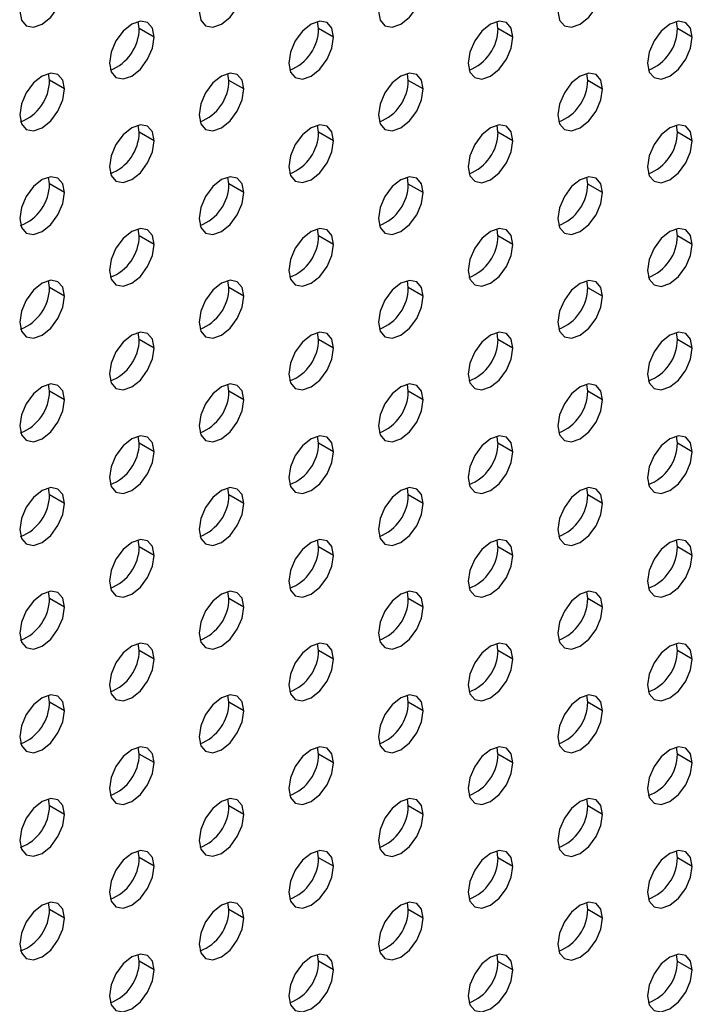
# Model space of a CAD drawing. Header units: millimetres. Extents: x 0 to 1118, y 0 to 864.
# Tile 281 of 304: x 1024.53 to 1029.84, y 664.62 to 672.38. Entities that reach past the tile are written whole.
import ezdxf

# ---------------------------------------------------------------- set-up
doc = ezdxf.new("R2010")
doc.units = ezdxf.units.MM

msp = doc.modelspace()

# ---------------------------------------------------------------- linework, layer by layer
at = {"color": 7, "linetype": 'Continuous', "lineweight": 25}
for p, q in [((1025.4768, 672.3101), (1025.4692, 672.365)), ((1026.891, 672.31), (1026.8834, 672.3649)), ((1028.3052, 672.3099), (1028.2976, 672.3647)), ((1029.7195, 672.3097), (1029.7118, 672.3646)), ((1025.5947, 672.2421), (1025.4768, 672.3101)), ((1027.0089, 672.242), (1026.891, 672.31)), ((1028.4231, 672.2418), (1028.3052, 672.3099)), ((1029.8373, 672.2417), (1029.7195, 672.3097)), ((1024.7697, 671.9019), (1024.7621, 671.9568)), ((1026.1839, 671.9018), (1026.1763, 671.9567)), ((1027.5981, 671.9017), (1027.5905, 671.9565)), ((1029.0124, 671.9015), (1029.0047, 671.9564)), ((1024.8876, 671.8339), (1024.7697, 671.9019)), ((1026.3018, 671.8338), (1026.1839, 671.9018)), ((1027.716, 671.8336), (1027.5981, 671.9017)), ((1029.1302, 671.8335), (1029.0124, 671.9015)), ((1025.4768, 671.4936), (1025.4692, 671.5485)), ((1026.891, 671.4934), (1026.8834, 671.5483)), ((1028.3052, 671.4933), (1028.2976, 671.5482)), ((1029.7195, 671.4932), (1029.7118, 671.5481)), ((1025.5947, 671.4255), (1025.4768, 671.4936)), ((1027.0089, 671.4254), (1026.891, 671.4934)), ((1028.4231, 671.4253), (1028.3052, 671.4933)), ((1029.8373, 671.4251), (1029.7195, 671.4932)), ((1024.7697, 671.0854), (1024.7621, 671.1403)), ((1024.8876, 671.0173), (1024.7697, 671.0854)), ((1026.1839, 671.0852), (1026.1763, 671.1401)), ((1026.3018, 671.0172), (1026.1839, 671.0852)), ((1027.5981, 671.0851), (1027.5905, 671.14)), ((1027.716, 671.0171), (1027.5981, 671.0851)), ((1029.0124, 671.085), (1029.0047, 671.1399)), ((1029.1302, 671.0169), (1029.0124, 671.085)), ((1025.4768, 670.677), (1025.4692, 670.7319)), ((1026.891, 670.6769), (1026.8834, 670.7318)), ((1028.3052, 670.6768), (1028.2976, 670.7317)), ((1029.7195, 670.6766), (1029.7118, 670.7315)), ((1025.5947, 670.609), (1025.4768, 670.677)), ((1027.0089, 670.6089), (1026.891, 670.6769)), ((1028.4231, 670.6087), (1028.3052, 670.6768)), ((1029.8373, 670.6086), (1029.7195, 670.6766)), ((1024.7697, 670.2688), (1024.7621, 670.3237)), ((1026.1839, 670.2687), (1026.1763, 670.3236)), ((1027.5981, 670.2686), (1027.5905, 670.3235)), ((1029.0124, 670.2684), (1029.0047, 670.3233)), ((1024.8876, 670.2008), (1024.7697, 670.2688)), ((1026.3018, 670.2007), (1026.1839, 670.2687)), ((1027.716, 670.2005), (1027.5981, 670.2686)), ((1029.1302, 670.2004), (1029.0124, 670.2684)), ((1025.4768, 669.8605), (1025.4692, 669.9154)), ((1026.891, 669.8604), (1026.8834, 669.9152)), ((1028.3052, 669.8602), (1028.2976, 669.9151)), ((1029.7195, 669.8601), (1029.7118, 669.915)), ((1025.5947, 669.7925), (1025.4768, 669.8605)), ((1027.0089, 669.7923), (1026.891, 669.8604)), ((1028.4231, 669.7922), (1028.3052, 669.8602)), ((1029.8373, 669.7921), (1029.7195, 669.8601)), ((1024.7697, 669.4523), (1024.7621, 669.5072)), ((1024.8876, 669.3843), (1024.7697, 669.4523)), ((1026.1839, 669.4522), (1026.1763, 669.507)), ((1026.3018, 669.3841), (1026.1839, 669.4522)), ((1027.5981, 669.452), (1027.5905, 669.5069)), ((1027.716, 669.384), (1027.5981, 669.452)), ((1029.0124, 669.4519), (1029.0047, 669.5068)), ((1029.1302, 669.3839), (1029.0124, 669.4519)), ((1025.4768, 669.044), (1025.4692, 669.0988)), ((1026.891, 669.0438), (1026.8834, 669.0987)), ((1028.3052, 669.0437), (1028.2976, 669.0986)), ((1029.7195, 669.0436), (1029.7118, 669.0984)), ((1025.5947, 668.9759), (1025.4768, 669.044)), ((1027.0089, 668.9758), (1026.891, 669.0438)), ((1028.4231, 668.9757), (1028.3052, 669.0437)), ((1029.8373, 668.9755), (1029.7195, 669.0436)), ((1024.7697, 668.6358), (1024.7621, 668.6906)), ((1026.1839, 668.6356), (1026.1763, 668.6905)), ((1027.5981, 668.6355), (1027.5905, 668.6904)), ((1029.0124, 668.6354), (1029.0047, 668.6902)), ((1024.8876, 668.5677), (1024.7697, 668.6358)), ((1026.3018, 668.5676), (1026.1839, 668.6356)), ((1027.716, 668.5675), (1027.5981, 668.6355)), ((1029.1302, 668.5673), (1029.0124, 668.6354)), ((1025.4768, 668.2274), (1025.4692, 668.2823)), ((1026.891, 668.2273), (1026.8834, 668.2822)), ((1028.3052, 668.2272), (1028.2976, 668.282)), ((1029.7195, 668.227), (1029.7118, 668.2819)), ((1025.5947, 668.1594), (1025.4768, 668.2274)), ((1027.0089, 668.1593), (1026.891, 668.2273)), ((1028.4231, 668.1591), (1028.3052, 668.2272)), ((1029.8373, 668.159), (1029.7195, 668.227)), ((1024.7697, 667.8192), (1024.7621, 667.8741)), ((1024.8876, 667.7512), (1024.7697, 667.8192)), ((1026.1839, 667.8191), (1026.1763, 667.874)), ((1026.3018, 667.751), (1026.1839, 667.8191)), ((1027.5981, 667.8189), (1027.5905, 667.8738)), ((1027.716, 667.7509), (1027.5981, 667.8189)), ((1029.0124, 667.8188), (1029.0047, 667.8737)), ((1029.1302, 667.7508), (1029.0124, 667.8188)), ((1025.4768, 667.4109), (1025.4692, 667.4658)), ((1026.891, 667.4107), (1026.8834, 667.4656)), ((1028.3052, 667.4106), (1028.2976, 667.4655)), ((1029.7195, 667.4105), (1029.7118, 667.4654)), ((1025.5947, 667.3428), (1025.4768, 667.4109)), ((1027.0089, 667.3427), (1026.891, 667.4107)), ((1028.4231, 667.3426), (1028.3052, 667.4106)), ((1029.8373, 667.3424), (1029.7195, 667.4105)), ((1024.7697, 667.0027), (1024.7621, 667.0576)), ((1026.1839, 667.0025), (1026.1763, 667.0574)), ((1027.5981, 667.0024), (1027.5905, 667.0573)), ((1029.0124, 667.0023), (1029.0047, 667.0572)), ((1024.8876, 666.9346), (1024.7697, 667.0027)), ((1026.3018, 666.9345), (1026.1839, 667.0025)), ((1027.716, 666.9344), (1027.5981, 667.0024)), ((1029.1302, 666.9342), (1029.0124, 667.0023)), ((1025.4768, 666.5943), (1025.4692, 666.6492)), ((1026.891, 666.5942), (1026.8834, 666.6491)), ((1028.3052, 666.5941), (1028.2976, 666.649)), ((1029.7195, 666.5939), (1029.7118, 666.6488)), ((1025.5947, 666.5263), (1025.4768, 666.5943)), ((1027.0089, 666.5262), (1026.891, 666.5942)), ((1028.4231, 666.526), (1028.3052, 666.5941)), ((1029.8373, 666.5259), (1029.7195, 666.5939)), ((1024.7697, 666.1861), (1024.7621, 666.241)), ((1024.8876, 666.1181), (1024.7697, 666.1861)), ((1026.1839, 666.186), (1026.1763, 666.2409)), ((1026.3018, 666.118), (1026.1839, 666.186)), ((1027.5981, 666.1859), (1027.5905, 666.2407)), ((1027.716, 666.1178), (1027.5981, 666.1859)), ((1029.0124, 666.1857), (1029.0047, 666.2406)), ((1029.1302, 666.1177), (1029.0124, 666.1857)), ((1025.4768, 665.7778), (1025.4692, 665.8327)), ((1026.891, 665.7777), (1026.8834, 665.8325)), ((1028.3052, 665.7775), (1028.2976, 665.8324)), ((1029.7195, 665.7774), (1029.7118, 665.8323)), ((1025.5947, 665.7098), (1025.4768, 665.7778)), ((1027.0089, 665.7096), (1026.891, 665.7777)), ((1028.4231, 665.7095), (1028.3052, 665.7775)), ((1029.8373, 665.7094), (1029.7195, 665.7774)), ((1024.7697, 665.3696), (1024.7621, 665.4245)), ((1026.1839, 665.3695), (1026.1763, 665.4243)), ((1027.5981, 665.3693), (1027.5905, 665.4242)), ((1029.0124, 665.3692), (1029.0047, 665.4241)), ((1024.8876, 665.3016), (1024.7697, 665.3696)), ((1026.3018, 665.3014), (1026.1839, 665.3695)), ((1027.716, 665.3013), (1027.5981, 665.3693)), ((1029.1302, 665.3012), (1029.0124, 665.3692)), ((1025.4768, 664.9613), (1025.4692, 665.0161)), ((1025.5947, 664.8932), (1025.4768, 664.9613)), ((1026.891, 664.9611), (1026.8834, 665.016)), ((1027.0089, 664.8931), (1026.891, 664.9611)), ((1028.3052, 664.961), (1028.2976, 665.0159)), ((1028.4231, 664.893), (1028.3052, 664.961)), ((1029.7195, 664.9609), (1029.7118, 665.0157)), ((1029.8373, 664.8928), (1029.7195, 664.9609))]:
    msp.add_line(p, q, dxfattribs=at)
at = {"color": 7, "linetype": 'Continuous', "lineweight": 25, "flags": 128}
for points in [[(1024.534, 672.4463), (1024.5475, 672.376), (1024.5858, 672.3319), (1024.6431, 672.3207), (1024.7108, 672.3442), (1024.7784, 672.3988), (1024.8358, 672.4762), (1024.8741, 672.5645), (1024.8876, 672.6504)], [(1025.9482, 672.4462), (1025.9617, 672.3758), (1026, 672.3317), (1026.0574, 672.3206), (1026.125, 672.3441), (1026.1926, 672.3987), (1026.25, 672.4761), (1026.2883, 672.5644), (1026.3018, 672.6503)], [(1027.3624, 672.4461), (1027.3759, 672.3757), (1027.4142, 672.3316), (1027.4716, 672.3205), (1027.5392, 672.344), (1027.6069, 672.3986), (1027.6642, 672.4759), (1027.7025, 672.5643), (1027.716, 672.6502)], [(1028.7767, 672.4459), (1028.7901, 672.3756), (1028.8284, 672.3315), (1028.8858, 672.3203), (1028.9534, 672.3438), (1029.0211, 672.3984), (1029.0784, 672.4758), (1029.1167, 672.5641), (1029.1302, 672.65)], [(1025.5947, 672.2421), (1025.5812, 672.3124), (1025.5429, 672.3565), (1025.4855, 672.3677), (1025.4179, 672.3442), (1025.3502, 672.2896), (1025.2929, 672.2122), (1025.2546, 672.1239), (1025.2411, 672.038)], [(1027.0089, 672.242), (1026.9954, 672.3123), (1026.9571, 672.3564), (1026.8998, 672.3676), (1026.8321, 672.344), (1026.7645, 672.2894), (1026.7071, 672.2121), (1026.6688, 672.1237), (1026.6553, 672.0379)], [(1028.4231, 672.2418), (1028.4096, 672.3122), (1028.3713, 672.3563), (1028.314, 672.3674), (1028.2463, 672.3439), (1028.1787, 672.2893), (1028.1213, 672.212), (1028.083, 672.1236), (1028.0695, 672.0377)], [(1029.8373, 672.2417), (1029.8239, 672.312), (1029.7855, 672.3561), (1029.7282, 672.3673), (1029.6605, 672.3438), (1029.5929, 672.2892), (1029.5355, 672.2118), (1029.4972, 672.1235), (1029.4838, 672.0376)], [(1025.2411, 672.038), (1025.2546, 671.9676), (1025.2929, 671.9235), (1025.3502, 671.9124), (1025.4179, 671.9359), (1025.4855, 671.9905), (1025.5429, 672.0679), (1025.5812, 672.1562), (1025.5947, 672.2421)], [(1026.6553, 672.0379), (1026.6688, 671.9675), (1026.7071, 671.9234), (1026.7645, 671.9123), (1026.8321, 671.9358), (1026.8998, 671.9904), (1026.9571, 672.0677), (1026.9954, 672.1561), (1027.0089, 672.242)], [(1028.0695, 672.0377), (1028.083, 671.9674), (1028.1213, 671.9233), (1028.1787, 671.9121), (1028.2463, 671.9356), (1028.314, 671.9902), (1028.3713, 672.0676), (1028.4096, 672.1559), (1028.4231, 672.2418)], [(1029.4838, 672.0376), (1029.4972, 671.9672), (1029.5355, 671.9231), (1029.5929, 671.912), (1029.6605, 671.9355), (1029.7282, 671.9901), (1029.7855, 672.0675), (1029.8239, 672.1558), (1029.8373, 672.2417)], [(1024.8876, 671.8339), (1024.8741, 671.9042), (1024.8358, 671.9483), (1024.7784, 671.9595), (1024.7108, 671.936), (1024.6431, 671.8814), (1024.5858, 671.804), (1024.5475, 671.7157), (1024.534, 671.6298)], [(1026.3018, 671.8338), (1026.2883, 671.9041), (1026.25, 671.9482), (1026.1926, 671.9593), (1026.125, 671.9358), (1026.0574, 671.8812), (1026, 671.8039), (1025.9617, 671.7155), (1025.9482, 671.6296)], [(1027.716, 671.8336), (1027.7025, 671.904), (1027.6642, 671.9481), (1027.6069, 671.9592), (1027.5392, 671.9357), (1027.4716, 671.8811), (1027.4142, 671.8038), (1027.3759, 671.7154), (1027.3624, 671.6295)], [(1029.1302, 671.8335), (1029.1167, 671.9038), (1029.0784, 671.9479), (1029.0211, 671.9591), (1028.9534, 671.9356), (1028.8858, 671.881), (1028.8284, 671.8036), (1028.7901, 671.7153), (1028.7767, 671.6294)], [(1024.534, 671.6298), (1024.5475, 671.5594), (1024.5858, 671.5153), (1024.6431, 671.5042), (1024.7108, 671.5277), (1024.7784, 671.5823), (1024.8358, 671.6596), (1024.8741, 671.748), (1024.8876, 671.8339)], [(1025.9482, 671.6296), (1025.9617, 671.5593), (1026, 671.5152), (1026.0574, 671.504), (1026.125, 671.5276), (1026.1926, 671.5822), (1026.25, 671.6595), (1026.2883, 671.7479), (1026.3018, 671.8338)], [(1027.3624, 671.6295), (1027.3759, 671.5592), (1027.4142, 671.5151), (1027.4716, 671.5039), (1027.5392, 671.5274), (1027.6069, 671.582), (1027.6642, 671.6594), (1027.7025, 671.7477), (1027.716, 671.8336)], [(1028.7767, 671.6294), (1028.7901, 671.559), (1028.8284, 671.5149), (1028.8858, 671.5038), (1028.9534, 671.5273), (1029.0211, 671.5819), (1029.0784, 671.6592), (1029.1167, 671.7476), (1029.1302, 671.8335)], [(1025.5947, 671.4255), (1025.5812, 671.4959), (1025.5429, 671.54), (1025.4855, 671.5511), (1025.4179, 671.5276), (1025.3502, 671.473), (1025.2929, 671.3957), (1025.2546, 671.3073), (1025.2411, 671.2214)], [(1027.0089, 671.4254), (1026.9954, 671.4958), (1026.9571, 671.5399), (1026.8998, 671.551), (1026.8321, 671.5275), (1026.7645, 671.4729), (1026.7071, 671.3955), (1026.6688, 671.3072), (1026.6553, 671.2213)], [(1028.4231, 671.4253), (1028.4096, 671.4956), (1028.3713, 671.5397), (1028.314, 671.5509), (1028.2463, 671.5274), (1028.1787, 671.4728), (1028.1213, 671.3954), (1028.083, 671.3071), (1028.0695, 671.2212)], [(1029.8373, 671.4251), (1029.8239, 671.4955), (1029.7855, 671.5396), (1029.7282, 671.5507), (1029.6605, 671.5272), (1029.5929, 671.4726), (1029.5355, 671.3953), (1029.4972, 671.3069), (1029.4838, 671.221)], [(1025.2411, 671.2214), (1025.2546, 671.1511), (1025.2929, 671.107), (1025.3502, 671.0958), (1025.4179, 671.1194), (1025.4855, 671.174), (1025.5429, 671.2513), (1025.5812, 671.3397), (1025.5947, 671.4255)], [(1026.6553, 671.2213), (1026.6688, 671.151), (1026.7071, 671.1069), (1026.7645, 671.0957), (1026.8321, 671.1192), (1026.8998, 671.1738), (1026.9571, 671.2512), (1026.9954, 671.3395), (1027.0089, 671.4254)], [(1028.0695, 671.2212), (1028.083, 671.1508), (1028.1213, 671.1067), (1028.1787, 671.0956), (1028.2463, 671.1191), (1028.314, 671.1737), (1028.3713, 671.251), (1028.4096, 671.3394), (1028.4231, 671.4253)], [(1029.4838, 671.221), (1029.4972, 671.1507), (1029.5355, 671.1066), (1029.5929, 671.0954), (1029.6605, 671.119), (1029.7282, 671.1736), (1029.7855, 671.2509), (1029.8239, 671.3393), (1029.8373, 671.4251)], [(1024.8876, 671.0173), (1024.8741, 671.0877), (1024.8358, 671.1318), (1024.7784, 671.1429), (1024.7108, 671.1194), (1024.6431, 671.0648), (1024.5858, 670.9875), (1024.5475, 670.8991), (1024.534, 670.8132)], [(1026.3018, 671.0172), (1026.2883, 671.0876), (1026.25, 671.1317), (1026.1926, 671.1428), (1026.125, 671.1193), (1026.0574, 671.0647), (1026, 670.9873), (1025.9617, 670.899), (1025.9482, 670.8131)], [(1027.716, 671.0171), (1027.7025, 671.0874), (1027.6642, 671.1315), (1027.6069, 671.1427), (1027.5392, 671.1192), (1027.4716, 671.0646), (1027.4142, 670.9872), (1027.3759, 670.8989), (1027.3624, 670.813)], [(1029.1302, 671.0169), (1029.1167, 671.0873), (1029.0784, 671.1314), (1029.0211, 671.1425), (1028.9534, 671.119), (1028.8858, 671.0644), (1028.8284, 670.9871), (1028.7901, 670.8987), (1028.7767, 670.8128)], [(1024.534, 670.8132), (1024.5475, 670.7429), (1024.5858, 670.6988), (1024.6431, 670.6876), (1024.7108, 670.7112), (1024.7784, 670.7657), (1024.8358, 670.8431), (1024.8741, 670.9315), (1024.8876, 671.0173)], [(1025.9482, 670.8131), (1025.9617, 670.7428), (1026, 670.6987), (1026.0574, 670.6875), (1026.125, 670.711), (1026.1926, 670.7656), (1026.25, 670.843), (1026.2883, 670.9313), (1026.3018, 671.0172)], [(1027.3624, 670.813), (1027.3759, 670.7426), (1027.4142, 670.6985), (1027.4716, 670.6874), (1027.5392, 670.7109), (1027.6069, 670.7655), (1027.6642, 670.8428), (1027.7025, 670.9312), (1027.716, 671.0171)], [(1028.7767, 670.8128), (1028.7901, 670.7425), (1028.8284, 670.6984), (1028.8858, 670.6872), (1028.9534, 670.7108), (1029.0211, 670.7653), (1029.0784, 670.8427), (1029.1167, 670.9311), (1029.1302, 671.0169)], [(1025.5947, 670.609), (1025.5812, 670.6794), (1025.5429, 670.7235), (1025.4855, 670.7346), (1025.4179, 670.7111), (1025.3502, 670.6565), (1025.2929, 670.5791), (1025.2546, 670.4908), (1025.2411, 670.4049)], [(1027.0089, 670.6089), (1026.9954, 670.6792), (1026.9571, 670.7233), (1026.8998, 670.7345), (1026.8321, 670.711), (1026.7645, 670.6564), (1026.7071, 670.579), (1026.6688, 670.4907), (1026.6553, 670.4048)], [(1028.4231, 670.6087), (1028.4096, 670.6791), (1028.3713, 670.7232), (1028.314, 670.7343), (1028.2463, 670.7108), (1028.1787, 670.6562), (1028.1213, 670.5789), (1028.083, 670.4905), (1028.0695, 670.4046)], [(1029.8373, 670.6086), (1029.8239, 670.679), (1029.7855, 670.7231), (1029.7282, 670.7342), (1029.6605, 670.7107), (1029.5929, 670.6561), (1029.5355, 670.5787), (1029.4972, 670.4904), (1029.4838, 670.4045)], [(1025.2411, 670.4049), (1025.2546, 670.3346), (1025.2929, 670.2904), (1025.3502, 670.2793), (1025.4179, 670.3028), (1025.4855, 670.3574), (1025.5429, 670.4348), (1025.5812, 670.5231), (1025.5947, 670.609)], [(1026.6553, 670.4048), (1026.6688, 670.3344), (1026.7071, 670.2903), (1026.7645, 670.2792), (1026.8321, 670.3027), (1026.8998, 670.3573), (1026.9571, 670.4346), (1026.9954, 670.523), (1027.0089, 670.6089)], [(1028.0695, 670.4046), (1028.083, 670.3343), (1028.1213, 670.2902), (1028.1787, 670.279), (1028.2463, 670.3026), (1028.314, 670.3571), (1028.3713, 670.4345), (1028.4096, 670.5229), (1028.4231, 670.6087)], [(1029.4838, 670.4045), (1029.4972, 670.3342), (1029.5355, 670.29), (1029.5929, 670.2789), (1029.6605, 670.3024), (1029.7282, 670.357), (1029.7855, 670.4344), (1029.8239, 670.5227), (1029.8373, 670.6086)], [(1024.8876, 670.2008), (1024.8741, 670.2712), (1024.8358, 670.3153), (1024.7784, 670.3264), (1024.7108, 670.3029), (1024.6431, 670.2483), (1024.5858, 670.1709), (1024.5475, 670.0826), (1024.534, 669.9967)], [(1026.3018, 670.2007), (1026.2883, 670.271), (1026.25, 670.3151), (1026.1926, 670.3263), (1026.125, 670.3028), (1026.0574, 670.2482), (1026, 670.1708), (1025.9617, 670.0825), (1025.9482, 669.9966)], [(1027.716, 670.2005), (1027.7025, 670.2709), (1027.6642, 670.315), (1027.6069, 670.3261), (1027.5392, 670.3026), (1027.4716, 670.248), (1027.4142, 670.1707), (1027.3759, 670.0823), (1027.3624, 669.9964)], [(1029.1302, 670.2004), (1029.1167, 670.2708), (1029.0784, 670.3149), (1029.0211, 670.326), (1028.9534, 670.3025), (1028.8858, 670.2479), (1028.8284, 670.1705), (1028.7901, 670.0822), (1028.7767, 669.9963)], [(1024.534, 669.9967), (1024.5475, 669.9263), (1024.5858, 669.8822), (1024.6431, 669.8711), (1024.7108, 669.8946), (1024.7784, 669.9492), (1024.8358, 670.0266), (1024.8741, 670.1149), (1024.8876, 670.2008)], [(1025.9482, 669.9966), (1025.9617, 669.9262), (1026, 669.8821), (1026.0574, 669.871), (1026.125, 669.8945), (1026.1926, 669.9491), (1026.25, 670.0264), (1026.2883, 670.1148), (1026.3018, 670.2007)], [(1027.3624, 669.9964), (1027.3759, 669.9261), (1027.4142, 669.882), (1027.4716, 669.8708), (1027.5392, 669.8943), (1027.6069, 669.9489), (1027.6642, 670.0263), (1027.7025, 670.1146), (1027.716, 670.2005)], [(1028.7767, 669.9963), (1028.7901, 669.926), (1028.8284, 669.8818), (1028.8858, 669.8707), (1028.9534, 669.8942), (1029.0211, 669.9488), (1029.0784, 670.0262), (1029.1167, 670.1145), (1029.1302, 670.2004)], [(1025.5947, 669.7925), (1025.5812, 669.8628), (1025.5429, 669.9069), (1025.4855, 669.9181), (1025.4179, 669.8945), (1025.3502, 669.84), (1025.2929, 669.7626), (1025.2546, 669.6742), (1025.2411, 669.5884)], [(1027.0089, 669.7923), (1026.9954, 669.8627), (1026.9571, 669.9068), (1026.8998, 669.9179), (1026.8321, 669.8944), (1026.7645, 669.8398), (1026.7071, 669.7625), (1026.6688, 669.6741), (1026.6553, 669.5882)], [(1028.4231, 669.7922), (1028.4096, 669.8625), (1028.3713, 669.9067), (1028.314, 669.9178), (1028.2463, 669.8943), (1028.1787, 669.8397), (1028.1213, 669.7623), (1028.083, 669.674), (1028.0695, 669.5881)], [(1029.8373, 669.7921), (1029.8239, 669.8624), (1029.7855, 669.9065), (1029.7282, 669.9177), (1029.6605, 669.8942), (1029.5929, 669.8396), (1029.5355, 669.7622), (1029.4972, 669.6739), (1029.4838, 669.588)], [(1025.2411, 669.5884), (1025.2546, 669.518), (1025.2929, 669.4739), (1025.3502, 669.4628), (1025.4179, 669.4863), (1025.4855, 669.5409), (1025.5429, 669.6182), (1025.5812, 669.7066), (1025.5947, 669.7925)], [(1026.6553, 669.5882), (1026.6688, 669.5179), (1026.7071, 669.4738), (1026.7645, 669.4626), (1026.8321, 669.4861), (1026.8998, 669.5407), (1026.9571, 669.6181), (1026.9954, 669.7064), (1027.0089, 669.7923)], [(1028.0695, 669.5881), (1028.083, 669.5177), (1028.1213, 669.4736), (1028.1787, 669.4625), (1028.2463, 669.486), (1028.314, 669.5406), (1028.3713, 669.618), (1028.4096, 669.7063), (1028.4231, 669.7922)], [(1029.4838, 669.588), (1029.4972, 669.5176), (1029.5355, 669.4735), (1029.5929, 669.4624), (1029.6605, 669.4859), (1029.7282, 669.5405), (1029.7855, 669.6178), (1029.8239, 669.7062), (1029.8373, 669.7921)], [(1024.8876, 669.3843), (1024.8741, 669.4546), (1024.8358, 669.4987), (1024.7784, 669.5099), (1024.7108, 669.4863), (1024.6431, 669.4318), (1024.5858, 669.3544), (1024.5475, 669.266), (1024.534, 669.1802)], [(1026.3018, 669.3841), (1026.2883, 669.4545), (1026.25, 669.4986), (1026.1926, 669.5097), (1026.125, 669.4862), (1026.0574, 669.4316), (1026, 669.3543), (1025.9617, 669.2659), (1025.9482, 669.18)], [(1027.716, 669.384), (1027.7025, 669.4543), (1027.6642, 669.4985), (1027.6069, 669.5096), (1027.5392, 669.4861), (1027.4716, 669.4315), (1027.4142, 669.3541), (1027.3759, 669.2658), (1027.3624, 669.1799)], [(1029.1302, 669.3839), (1029.1167, 669.4542), (1029.0784, 669.4983), (1029.0211, 669.5095), (1028.9534, 669.4859), (1028.8858, 669.4314), (1028.8284, 669.354), (1028.7901, 669.2656), (1028.7767, 669.1798)], [(1024.534, 669.1802), (1024.5475, 669.1098), (1024.5858, 669.0657), (1024.6431, 669.0546), (1024.7108, 669.0781), (1024.7784, 669.1327), (1024.8358, 669.21), (1024.8741, 669.2984), (1024.8876, 669.3843)], [(1025.9482, 669.18), (1025.9617, 669.1097), (1026, 669.0656), (1026.0574, 669.0544), (1026.125, 669.0779), (1026.1926, 669.1325), (1026.25, 669.2099), (1026.2883, 669.2982), (1026.3018, 669.3841)], [(1027.3624, 669.1799), (1027.3759, 669.1095), (1027.4142, 669.0654), (1027.4716, 669.0543), (1027.5392, 669.0778), (1027.6069, 669.1324), (1027.6642, 669.2098), (1027.7025, 669.2981), (1027.716, 669.384)], [(1028.7767, 669.1798), (1028.7901, 669.1094), (1028.8284, 669.0653), (1028.8858, 669.0542), (1028.9534, 669.0777), (1029.0211, 669.1323), (1029.0784, 669.2096), (1029.1167, 669.298), (1029.1302, 669.3839)], [(1025.5947, 668.9759), (1025.5812, 669.0463), (1025.5429, 669.0904), (1025.4855, 669.1015), (1025.4179, 669.078), (1025.3502, 669.0234), (1025.2929, 668.9461), (1025.2546, 668.8577), (1025.2411, 668.7718)], [(1027.0089, 668.9758), (1026.9954, 669.0461), (1026.9571, 669.0902), (1026.8998, 669.1014), (1026.8321, 669.0779), (1026.7645, 669.0233), (1026.7071, 668.9459), (1026.6688, 668.8576), (1026.6553, 668.7717)], [(1028.4231, 668.9757), (1028.4096, 669.046), (1028.3713, 669.0901), (1028.314, 669.1013), (1028.2463, 669.0777), (1028.1787, 669.0232), (1028.1213, 668.9458), (1028.083, 668.8574), (1028.0695, 668.7716)], [(1029.8373, 668.9755), (1029.8239, 669.0459), (1029.7855, 669.09), (1029.7282, 669.1011), (1029.6605, 669.0776), (1029.5929, 669.023), (1029.5355, 668.9457), (1029.4972, 668.8573), (1029.4838, 668.7714)], [(1025.2411, 668.7718), (1025.2546, 668.7015), (1025.2929, 668.6574), (1025.3502, 668.6462), (1025.4179, 668.6697), (1025.4855, 668.7243), (1025.5429, 668.8017), (1025.5812, 668.89), (1025.5947, 668.9759)], [(1026.6553, 668.7717), (1026.6688, 668.7013), (1026.7071, 668.6572), (1026.7645, 668.6461), (1026.8321, 668.6696), (1026.8998, 668.7242), (1026.9571, 668.8016), (1026.9954, 668.8899), (1027.0089, 668.9758)], [(1028.0695, 668.7716), (1028.083, 668.7012), (1028.1213, 668.6571), (1028.1787, 668.646), (1028.2463, 668.6695), (1028.314, 668.7241), (1028.3713, 668.8014), (1028.4096, 668.8898), (1028.4231, 668.9757)], [(1029.4838, 668.7714), (1029.4972, 668.7011), (1029.5355, 668.657), (1029.5929, 668.6458), (1029.6605, 668.6693), (1029.7282, 668.7239), (1029.7855, 668.8013), (1029.8239, 668.8896), (1029.8373, 668.9755)], [(1024.8876, 668.5677), (1024.8741, 668.6381), (1024.8358, 668.6822), (1024.7784, 668.6933), (1024.7108, 668.6698), (1024.6431, 668.6152), (1024.5858, 668.5379), (1024.5475, 668.4495), (1024.534, 668.3636)], [(1026.3018, 668.5676), (1026.2883, 668.6379), (1026.25, 668.682), (1026.1926, 668.6932), (1026.125, 668.6697), (1026.0574, 668.6151), (1026, 668.5377), (1025.9617, 668.4494), (1025.9482, 668.3635)], [(1027.716, 668.5675), (1027.7025, 668.6378), (1027.6642, 668.6819), (1027.6069, 668.6931), (1027.5392, 668.6695), (1027.4716, 668.6149), (1027.4142, 668.5376), (1027.3759, 668.4492), (1027.3624, 668.3634)], [(1029.1302, 668.5673), (1029.1167, 668.6377), (1029.0784, 668.6818), (1029.0211, 668.6929), (1028.9534, 668.6694), (1028.8858, 668.6148), (1028.8284, 668.5375), (1028.7901, 668.4491), (1028.7767, 668.3632)], [(1024.534, 668.3636), (1024.5475, 668.2933), (1024.5858, 668.2492), (1024.6431, 668.238), (1024.7108, 668.2615), (1024.7784, 668.3161), (1024.8358, 668.3935), (1024.8741, 668.4818), (1024.8876, 668.5677)], [(1025.9482, 668.3635), (1025.9617, 668.2931), (1026, 668.249), (1026.0574, 668.2379), (1026.125, 668.2614), (1026.1926, 668.316), (1026.25, 668.3934), (1026.2883, 668.4817), (1026.3018, 668.5676)], [(1027.3624, 668.3634), (1027.3759, 668.293), (1027.4142, 668.2489), (1027.4716, 668.2378), (1027.5392, 668.2613), (1027.6069, 668.3159), (1027.6642, 668.3932), (1027.7025, 668.4816), (1027.716, 668.5675)], [(1028.7767, 668.3632), (1028.7901, 668.2929), (1028.8284, 668.2488), (1028.8858, 668.2376), (1028.9534, 668.2611), (1029.0211, 668.3157), (1029.0784, 668.3931), (1029.1167, 668.4814), (1029.1302, 668.5673)], [(1025.5947, 668.1594), (1025.5812, 668.2297), (1025.5429, 668.2738), (1025.4855, 668.285), (1025.4179, 668.2615), (1025.3502, 668.2069), (1025.2929, 668.1295), (1025.2546, 668.0412), (1025.2411, 667.9553)], [(1027.0089, 668.1593), (1026.9954, 668.2296), (1026.9571, 668.2737), (1026.8998, 668.2848), (1026.8321, 668.2613), (1026.7645, 668.2067), (1026.7071, 668.1294), (1026.6688, 668.041), (1026.6553, 667.9551)], [(1028.4231, 668.1591), (1028.4096, 668.2295), (1028.3713, 668.2736), (1028.314, 668.2847), (1028.2463, 668.2612), (1028.1787, 668.2066), (1028.1213, 668.1293), (1028.083, 668.0409), (1028.0695, 667.955)], [(1029.8373, 668.159), (1029.8239, 668.2293), (1029.7855, 668.2734), (1029.7282, 668.2846), (1029.6605, 668.2611), (1029.5929, 668.2065), (1029.5355, 668.1291), (1029.4972, 668.0408), (1029.4838, 667.9549)], [(1025.2411, 667.9553), (1025.2546, 667.8849), (1025.2929, 667.8408), (1025.3502, 667.8297), (1025.4179, 667.8532), (1025.4855, 667.9078), (1025.5429, 667.9851), (1025.5812, 668.0735), (1025.5947, 668.1594)], [(1026.6553, 667.9551), (1026.6688, 667.8848), (1026.7071, 667.8407), (1026.7645, 667.8295), (1026.8321, 667.8531), (1026.8998, 667.9077), (1026.9571, 667.985), (1026.9954, 668.0734), (1027.0089, 668.1593)], [(1028.0695, 667.955), (1028.083, 667.8847), (1028.1213, 667.8406), (1028.1787, 667.8294), (1028.2463, 667.8529), (1028.314, 667.9075), (1028.3713, 667.9849), (1028.4096, 668.0732), (1028.4231, 668.1591)], [(1029.4838, 667.9549), (1029.4972, 667.8845), (1029.5355, 667.8404), (1029.5929, 667.8293), (1029.6605, 667.8528), (1029.7282, 667.9074), (1029.7855, 667.9847), (1029.8239, 668.0731), (1029.8373, 668.159)], [(1024.8876, 667.7512), (1024.8741, 667.8215), (1024.8358, 667.8656), (1024.7784, 667.8768), (1024.7108, 667.8533), (1024.6431, 667.7987), (1024.5858, 667.7213), (1024.5475, 667.633), (1024.534, 667.5471)], [(1026.3018, 667.751), (1026.2883, 667.8214), (1026.25, 667.8655), (1026.1926, 667.8766), (1026.125, 667.8531), (1026.0574, 667.7985), (1026, 667.7212), (1025.9617, 667.6328), (1025.9482, 667.5469)], [(1027.716, 667.7509), (1027.7025, 667.8213), (1027.6642, 667.8654), (1027.6069, 667.8765), (1027.5392, 667.853), (1027.4716, 667.7984), (1027.4142, 667.721), (1027.3759, 667.6327), (1027.3624, 667.5468)], [(1029.1302, 667.7508), (1029.1167, 667.8211), (1029.0784, 667.8652), (1029.0211, 667.8764), (1028.9534, 667.8529), (1028.8858, 667.7983), (1028.8284, 667.7209), (1028.7901, 667.6326), (1028.7767, 667.5467)], [(1024.534, 667.5471), (1024.5475, 667.4767), (1024.5858, 667.4326), (1024.6431, 667.4215), (1024.7108, 667.445), (1024.7784, 667.4996), (1024.8358, 667.5769), (1024.8741, 667.6653), (1024.8876, 667.7512)], [(1025.9482, 667.5469), (1025.9617, 667.4766), (1026, 667.4325), (1026.0574, 667.4213), (1026.125, 667.4449), (1026.1926, 667.4995), (1026.25, 667.5768), (1026.2883, 667.6652), (1026.3018, 667.751)], [(1027.3624, 667.5468), (1027.3759, 667.4765), (1027.4142, 667.4324), (1027.4716, 667.4212), (1027.5392, 667.4447), (1027.6069, 667.4993), (1027.6642, 667.5767), (1027.7025, 667.665), (1027.716, 667.7509)], [(1028.7767, 667.5467), (1028.7901, 667.4763), (1028.8284, 667.4322), (1028.8858, 667.4211), (1028.9534, 667.4446), (1029.0211, 667.4992), (1029.0784, 667.5765), (1029.1167, 667.6649), (1029.1302, 667.7508)], [(1025.5947, 667.3428), (1025.5812, 667.4132), (1025.5429, 667.4573), (1025.4855, 667.4684), (1025.4179, 667.4449), (1025.3502, 667.3903), (1025.2929, 667.313), (1025.2546, 667.2246), (1025.2411, 667.1387)], [(1027.0089, 667.3427), (1026.9954, 667.4131), (1026.9571, 667.4572), (1026.8998, 667.4683), (1026.8321, 667.4448), (1026.7645, 667.3902), (1026.7071, 667.3128), (1026.6688, 667.2245), (1026.6553, 667.1386)], [(1028.4231, 667.3426), (1028.4096, 667.4129), (1028.3713, 667.457), (1028.314, 667.4682), (1028.2463, 667.4447), (1028.1787, 667.3901), (1028.1213, 667.3127), (1028.083, 667.2244), (1028.0695, 667.1385)], [(1029.8373, 667.3424), (1029.8239, 667.4128), (1029.7855, 667.4569), (1029.7282, 667.468), (1029.6605, 667.4445), (1029.5929, 667.3899), (1029.5355, 667.3126), (1029.4972, 667.2242), (1029.4838, 667.1383)], [(1025.2411, 667.1387), (1025.2546, 667.0684), (1025.2929, 667.0243), (1025.3502, 667.0131), (1025.4179, 667.0367), (1025.4855, 667.0912), (1025.5429, 667.1686), (1025.5812, 667.257), (1025.5947, 667.3428)], [(1026.6553, 667.1386), (1026.6688, 667.0683), (1026.7071, 667.0242), (1026.7645, 667.013), (1026.8321, 667.0365), (1026.8998, 667.0911), (1026.9571, 667.1685), (1026.9954, 667.2568), (1027.0089, 667.3427)], [(1028.0695, 667.1385), (1028.083, 667.0681), (1028.1213, 667.024), (1028.1787, 667.0129), (1028.2463, 667.0364), (1028.314, 667.091), (1028.3713, 667.1683), (1028.4096, 667.2567), (1028.4231, 667.3426)], [(1029.4838, 667.1383), (1029.4972, 667.068), (1029.5355, 667.0239), (1029.5929, 667.0127), (1029.6605, 667.0363), (1029.7282, 667.0908), (1029.7855, 667.1682), (1029.8239, 667.2566), (1029.8373, 667.3424)], [(1024.8876, 666.9346), (1024.8741, 667.005), (1024.8358, 667.0491), (1024.7784, 667.0602), (1024.7108, 667.0367), (1024.6431, 666.9821), (1024.5858, 666.9048), (1024.5475, 666.8164), (1024.534, 666.7305)], [(1026.3018, 666.9345), (1026.2883, 667.0049), (1026.25, 667.049), (1026.1926, 667.0601), (1026.125, 667.0366), (1026.0574, 666.982), (1026, 666.9046), (1025.9617, 666.8163), (1025.9482, 666.7304)], [(1027.716, 666.9344), (1027.7025, 667.0047), (1027.6642, 667.0488), (1027.6069, 667.06), (1027.5392, 667.0365), (1027.4716, 666.9819), (1027.4142, 666.9045), (1027.3759, 666.8162), (1027.3624, 666.7303)], [(1029.1302, 666.9342), (1029.1167, 667.0046), (1029.0784, 667.0487), (1029.0211, 667.0598), (1028.9534, 667.0363), (1028.8858, 666.9817), (1028.8284, 666.9044), (1028.7901, 666.816), (1028.7767, 666.7301)], [(1024.534, 666.7305), (1024.5475, 666.6602), (1024.5858, 666.6161), (1024.6431, 666.6049), (1024.7108, 666.6285), (1024.7784, 666.683), (1024.8358, 666.7604), (1024.8741, 666.8488), (1024.8876, 666.9346)], [(1025.9482, 666.7304), (1025.9617, 666.6601), (1026, 666.6159), (1026.0574, 666.6048), (1026.125, 666.6283), (1026.1926, 666.6829), (1026.25, 666.7603), (1026.2883, 666.8486), (1026.3018, 666.9345)], [(1027.3624, 666.7303), (1027.3759, 666.6599), (1027.4142, 666.6158), (1027.4716, 666.6047), (1027.5392, 666.6282), (1027.6069, 666.6828), (1027.6642, 666.7601), (1027.7025, 666.8485), (1027.716, 666.9344)], [(1028.7767, 666.7301), (1028.7901, 666.6598), (1028.8284, 666.6157), (1028.8858, 666.6045), (1028.9534, 666.6281), (1029.0211, 666.6826), (1029.0784, 666.76), (1029.1167, 666.8484), (1029.1302, 666.9342)], [(1025.5947, 666.5263), (1025.5812, 666.5967), (1025.5429, 666.6408), (1025.4855, 666.6519), (1025.4179, 666.6284), (1025.3502, 666.5738), (1025.2929, 666.4964), (1025.2546, 666.4081), (1025.2411, 666.3222)], [(1027.0089, 666.5262), (1026.9954, 666.5965), (1026.9571, 666.6406), (1026.8998, 666.6518), (1026.8321, 666.6283), (1026.7645, 666.5737), (1026.7071, 666.4963), (1026.6688, 666.408), (1026.6553, 666.3221)], [(1028.4231, 666.526), (1028.4096, 666.5964), (1028.3713, 666.6405), (1028.314, 666.6516), (1028.2463, 666.6281), (1028.1787, 666.5735), (1028.1213, 666.4962), (1028.083, 666.4078), (1028.0695, 666.3219)], [(1029.8373, 666.5259), (1029.8239, 666.5963), (1029.7855, 666.6404), (1029.7282, 666.6515), (1029.6605, 666.628), (1029.5929, 666.5734), (1029.5355, 666.496), (1029.4972, 666.4077), (1029.4838, 666.3218)], [(1025.2411, 666.3222), (1025.2546, 666.2518), (1025.2929, 666.2077), (1025.3502, 666.1966), (1025.4179, 666.2201), (1025.4855, 666.2747), (1025.5429, 666.3521), (1025.5812, 666.4404), (1025.5947, 666.5263)], [(1026.6553, 666.3221), (1026.6688, 666.2517), (1026.7071, 666.2076), (1026.7645, 666.1965), (1026.8321, 666.22), (1026.8998, 666.2746), (1026.9571, 666.3519), (1026.9954, 666.4403), (1027.0089, 666.5262)], [(1028.0695, 666.3219), (1028.083, 666.2516), (1028.1213, 666.2075), (1028.1787, 666.1963), (1028.2463, 666.2198), (1028.314, 666.2744), (1028.3713, 666.3518), (1028.4096, 666.4401), (1028.4231, 666.526)], [(1029.4838, 666.3218), (1029.4972, 666.2515), (1029.5355, 666.2073), (1029.5929, 666.1962), (1029.6605, 666.2197), (1029.7282, 666.2743), (1029.7855, 666.3517), (1029.8239, 666.44), (1029.8373, 666.5259)], [(1024.8876, 666.1181), (1024.8741, 666.1884), (1024.8358, 666.2326), (1024.7784, 666.2437), (1024.7108, 666.2202), (1024.6431, 666.1656), (1024.5858, 666.0882), (1024.5475, 665.9999), (1024.534, 665.914)], [(1026.3018, 666.118), (1026.2883, 666.1883), (1026.25, 666.2324), (1026.1926, 666.2436), (1026.125, 666.22), (1026.0574, 666.1655), (1026, 666.0881), (1025.9617, 665.9997), (1025.9482, 665.9139)], [(1027.716, 666.1178), (1027.7025, 666.1882), (1027.6642, 666.2323), (1027.6069, 666.2434), (1027.5392, 666.2199), (1027.4716, 666.1653), (1027.4142, 666.088), (1027.3759, 665.9996), (1027.3624, 665.9137)], [(1029.1302, 666.1177), (1029.1167, 666.188), (1029.0784, 666.2322), (1029.0211, 666.2433), (1028.9534, 666.2198), (1028.8858, 666.1652), (1028.8284, 666.0878), (1028.7901, 665.9995), (1028.7767, 665.9136)], [(1024.534, 665.914), (1024.5475, 665.8436), (1024.5858, 665.7995), (1024.6431, 665.7884), (1024.7108, 665.8119), (1024.7784, 665.8665), (1024.8358, 665.9439), (1024.8741, 666.0322), (1024.8876, 666.1181)], [(1025.9482, 665.9139), (1025.9617, 665.8435), (1026, 665.7994), (1026.0574, 665.7883), (1026.125, 665.8118), (1026.1926, 665.8664), (1026.25, 665.9437), (1026.2883, 666.0321), (1026.3018, 666.118)], [(1027.3624, 665.9137), (1027.3759, 665.8434), (1027.4142, 665.7993), (1027.4716, 665.7881), (1027.5392, 665.8116), (1027.6069, 665.8662), (1027.6642, 665.9436), (1027.7025, 666.0319), (1027.716, 666.1178)], [(1028.7767, 665.9136), (1028.7901, 665.8432), (1028.8284, 665.7991), (1028.8858, 665.788), (1028.9534, 665.8115), (1029.0211, 665.8661), (1029.0784, 665.9435), (1029.1167, 666.0318), (1029.1302, 666.1177)], [(1025.5947, 665.7098), (1025.5812, 665.7801), (1025.5429, 665.8242), (1025.4855, 665.8354), (1025.4179, 665.8118), (1025.3502, 665.7573), (1025.2929, 665.6799), (1025.2546, 665.5915), (1025.2411, 665.5057)], [(1027.0089, 665.7096), (1026.9954, 665.78), (1026.9571, 665.8241), (1026.8998, 665.8352), (1026.8321, 665.8117), (1026.7645, 665.7571), (1026.7071, 665.6798), (1026.6688, 665.5914), (1026.6553, 665.5055)], [(1028.4231, 665.7095), (1028.4096, 665.7798), (1028.3713, 665.824), (1028.314, 665.8351), (1028.2463, 665.8116), (1028.1787, 665.757), (1028.1213, 665.6796), (1028.083, 665.5913), (1028.0695, 665.5054)], [(1029.8373, 665.7094), (1029.8239, 665.7797), (1029.7855, 665.8238), (1029.7282, 665.835), (1029.6605, 665.8114), (1029.5929, 665.7569), (1029.5355, 665.6795), (1029.4972, 665.5911), (1029.4838, 665.5053)], [(1025.2411, 665.5057), (1025.2546, 665.4353), (1025.2929, 665.3912), (1025.3502, 665.3801), (1025.4179, 665.4036), (1025.4855, 665.4582), (1025.5429, 665.5355), (1025.5812, 665.6239), (1025.5947, 665.7098)], [(1026.6553, 665.5055), (1026.6688, 665.4352), (1026.7071, 665.3911), (1026.7645, 665.3799), (1026.8321, 665.4034), (1026.8998, 665.458), (1026.9571, 665.5354), (1026.9954, 665.6237), (1027.0089, 665.7096)], [(1028.0695, 665.5054), (1028.083, 665.435), (1028.1213, 665.3909), (1028.1787, 665.3798), (1028.2463, 665.4033), (1028.314, 665.4579), (1028.3713, 665.5353), (1028.4096, 665.6236), (1028.4231, 665.7095)], [(1029.4838, 665.5053), (1029.4972, 665.4349), (1029.5355, 665.3908), (1029.5929, 665.3797), (1029.6605, 665.4032), (1029.7282, 665.4578), (1029.7855, 665.5351), (1029.8239, 665.6235), (1029.8373, 665.7094)], [(1024.8876, 665.3016), (1024.8741, 665.3719), (1024.8358, 665.416), (1024.7784, 665.4272), (1024.7108, 665.4036), (1024.6431, 665.349), (1024.5858, 665.2717), (1024.5475, 665.1833), (1024.534, 665.0975)], [(1026.3018, 665.3014), (1026.2883, 665.3718), (1026.25, 665.4159), (1026.1926, 665.427), (1026.125, 665.4035), (1026.0574, 665.3489), (1026, 665.2716), (1025.9617, 665.1832), (1025.9482, 665.0973)], [(1027.716, 665.3013), (1027.7025, 665.3716), (1027.6642, 665.4157), (1027.6069, 665.4269), (1027.5392, 665.4034), (1027.4716, 665.3488), (1027.4142, 665.2714), (1027.3759, 665.1831), (1027.3624, 665.0972)], [(1029.1302, 665.3012), (1029.1167, 665.3715), (1029.0784, 665.4156), (1029.0211, 665.4268), (1028.9534, 665.4032), (1028.8858, 665.3487), (1028.8284, 665.2713), (1028.7901, 665.1829), (1028.7767, 665.0971)], [(1024.534, 665.0975), (1024.5475, 665.0271), (1024.5858, 664.983), (1024.6431, 664.9719), (1024.7108, 664.9954), (1024.7784, 665.05), (1024.8358, 665.1273), (1024.8741, 665.2157), (1024.8876, 665.3016)], [(1025.9482, 665.0973), (1025.9617, 665.027), (1026, 664.9829), (1026.0574, 664.9717), (1026.125, 664.9952), (1026.1926, 665.0498), (1026.25, 665.1272), (1026.2883, 665.2155), (1026.3018, 665.3014)], [(1027.3624, 665.0972), (1027.3759, 665.0268), (1027.4142, 664.9827), (1027.4716, 664.9716), (1027.5392, 664.9951), (1027.6069, 665.0497), (1027.6642, 665.1271), (1027.7025, 665.2154), (1027.716, 665.3013)], [(1028.7767, 665.0971), (1028.7901, 665.0267), (1028.8284, 664.9826), (1028.8858, 664.9715), (1028.9534, 664.995), (1029.0211, 665.0496), (1029.0784, 665.1269), (1029.1167, 665.2153), (1029.1302, 665.3012)], [(1025.5947, 664.8932), (1025.5812, 664.9636), (1025.5429, 665.0077), (1025.4855, 665.0188), (1025.4179, 664.9953), (1025.3502, 664.9407), (1025.2929, 664.8634), (1025.2546, 664.775), (1025.2411, 664.6891)], [(1027.0089, 664.8931), (1026.9954, 664.9634), (1026.9571, 665.0075), (1026.8998, 665.0187), (1026.8321, 664.9952), (1026.7645, 664.9406), (1026.7071, 664.8632), (1026.6688, 664.7749), (1026.6553, 664.689)], [(1028.4231, 664.893), (1028.4096, 664.9633), (1028.3713, 665.0074), (1028.314, 665.0186), (1028.2463, 664.995), (1028.1787, 664.9404), (1028.1213, 664.8631), (1028.083, 664.7747), (1028.0695, 664.6889)], [(1029.8373, 664.8928), (1029.8239, 664.9632), (1029.7855, 665.0073), (1029.7282, 665.0184), (1029.6605, 664.9949), (1029.5929, 664.9403), (1029.5355, 664.863), (1029.4972, 664.7746), (1029.4838, 664.6887)], [(1025.2411, 664.6891), (1025.2546, 664.6188), (1025.2929, 664.5747), (1025.3502, 664.5635), (1025.4179, 664.587), (1025.4855, 664.6416), (1025.5429, 664.719), (1025.5812, 664.8073), (1025.5947, 664.8932)], [(1026.6553, 664.689), (1026.6688, 664.6186), (1026.7071, 664.5745), (1026.7645, 664.5634), (1026.8321, 664.5869), (1026.8998, 664.6415), (1026.9571, 664.7189), (1026.9954, 664.8072), (1027.0089, 664.8931)], [(1028.0695, 664.6889), (1028.083, 664.6185), (1028.1213, 664.5744), (1028.1787, 664.5633), (1028.2463, 664.5868), (1028.314, 664.6414), (1028.3713, 664.7187), (1028.4096, 664.8071), (1028.4231, 664.893)], [(1029.4838, 664.6887), (1029.4972, 664.6184), (1029.5355, 664.5743), (1029.5929, 664.5631), (1029.6605, 664.5866), (1029.7282, 664.6412), (1029.7855, 664.7186), (1029.8239, 664.8069), (1029.8373, 664.8928)]]:
    msp.add_lwpolyline(points, dxfattribs=at)
at = {"color": 7, "linetype": 'Continuous', "lineweight": 25}
for centre in [(1025.1227, 672.3141), (1026.5369, 672.3139), (1027.9511, 672.3138), (1029.3653, 672.3137), (1024.4156, 671.9059), (1025.8298, 671.9057), (1027.244, 671.9056), (1028.6582, 671.9055), (1025.1227, 671.4975), (1026.5369, 671.4974), (1027.9511, 671.4973), (1029.3653, 671.4971), (1024.4156, 671.0893), (1025.8298, 671.0892), (1027.244, 671.0891), (1028.6582, 671.0889), (1025.1227, 670.681), (1026.5369, 670.6809), (1027.9511, 670.6807), (1029.3653, 670.6806), (1024.4156, 670.2728), (1025.8298, 670.2727), (1027.244, 670.2725), (1028.6582, 670.2724), (1025.1227, 669.8645), (1026.5369, 669.8643), (1027.9511, 669.8642), (1029.3653, 669.8641), (1024.4156, 669.4563), (1025.8298, 669.4561), (1027.244, 669.456), (1028.6582, 669.4559), (1025.1227, 669.0479), (1026.5369, 669.0478), (1027.9511, 669.0477), (1029.3653, 669.0475), (1024.4156, 668.6397), (1025.8298, 668.6396), (1027.244, 668.6394), (1028.6582, 668.6393), (1025.1227, 668.2314), (1026.5369, 668.2312), (1027.9511, 668.2311), (1029.3653, 668.231), (1024.4156, 667.8232), (1025.8298, 667.823), (1027.244, 667.8229), (1028.6582, 667.8228), (1025.1227, 667.4148), (1026.5369, 667.4147), (1027.9511, 667.4146), (1029.3653, 667.4144), (1024.4156, 667.0066), (1025.8298, 667.0065), (1027.244, 667.0064), (1028.6582, 667.0062), (1025.1227, 666.5983), (1026.5369, 666.5982), (1027.9511, 666.598), (1029.3653, 666.5979), (1024.4156, 666.1901), (1025.8298, 666.19), (1027.244, 666.1898), (1028.6582, 666.1897), (1025.1227, 665.7818), (1026.5369, 665.7816), (1027.9511, 665.7815), (1029.3653, 665.7814), (1024.4156, 665.3736), (1025.8298, 665.3734), (1027.244, 665.3733), (1028.6582, 665.3732), (1025.1227, 664.9652), (1026.5369, 664.9651), (1027.9511, 664.9649), (1029.3653, 664.9648)]:
    msp.add_arc(centre, 0.3542, 290.85165, 359.35937, dxfattribs=at)

doc.saveas('drawing.dxf')
